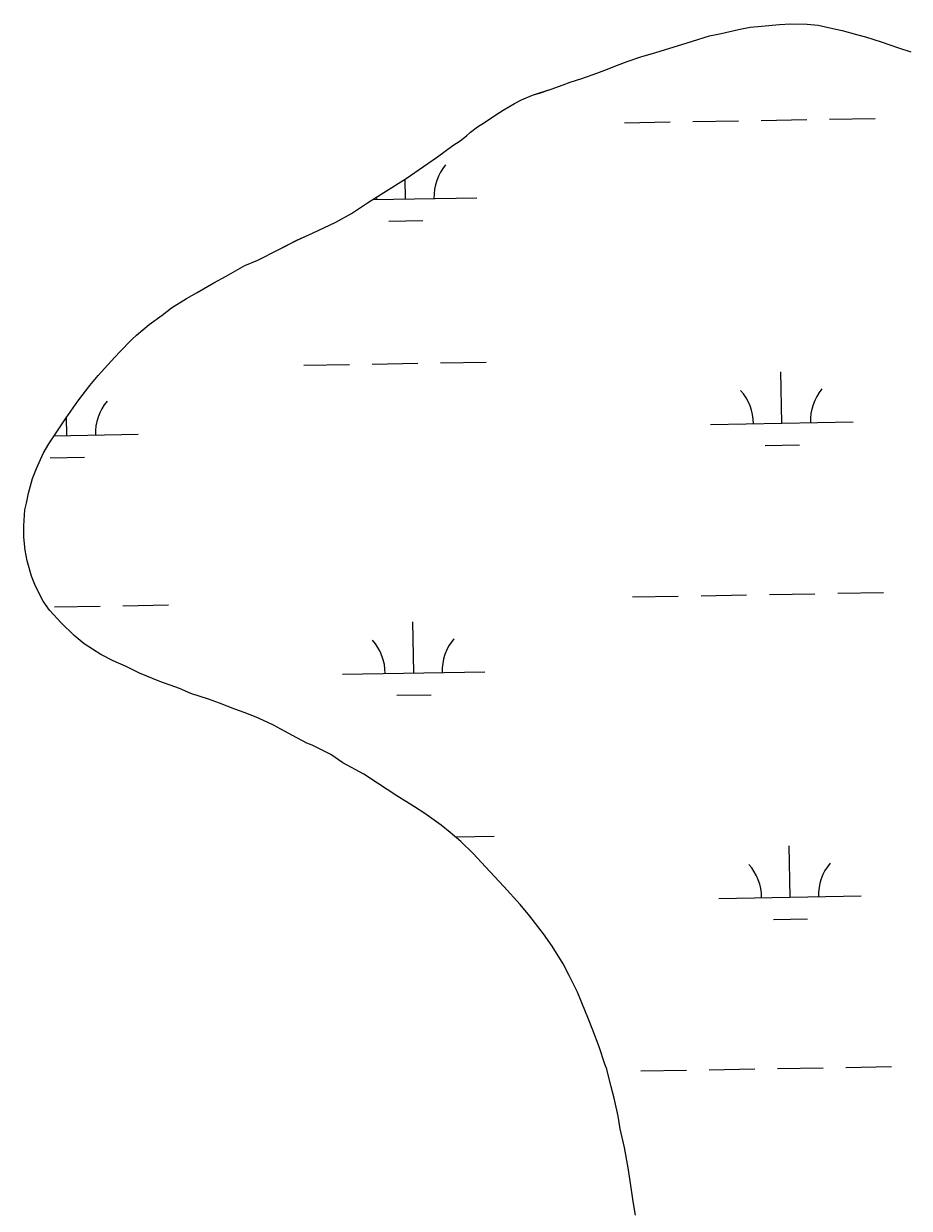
# Model space of a CAD drawing. Extents: x 3892998 to 3931244, y 278583 to 304547.
# Drawn here: x 3924403 to 3925025, y 298721 to 299552 of the extents above; entities that cross this region are included whole.
import ezdxf

# ---------------------------------------------------------------- set-up
doc = ezdxf.new("R2010")
doc.units = 0
doc.layers.add('V-TOPO-SHOR', color=7, linetype='Continuous')
doc.layers.add('V-WETL-SWMP', color=7, linetype='Continuous')

msp = doc.modelspace()

# ---------------------------------------------------------------- linework, layer by layer
at = {"layer": 'V-TOPO-SHOR'}
for points in [[(3924865.11, 299537.07), (3924872.58, 299539.47), (3924884.6, 299543.05), (3924892.7, 299544.79), (3924905.02, 299547.71), (3924913.11, 299549.13), (3924921.19, 299549.9), (3924933.79, 299551.21), (3924941.54, 299551.67), (3924953.14, 299551.39), (3924960.86, 299550.56), (3924971.12, 299548.38), (3924977.85, 299546.93), (3924987.78, 299544.11), (3924994.18, 299542.34), (3925005.06, 299538.86), (3925017.21, 299534.7), (3925025.85, 299531.91)], [(3924727.43, 298960.14), (3924718.63, 298969.38), (3924710.13, 298977.96), (3924702.55, 298984.27), (3924696.22, 298989.26), (3924693.05, 298991.59), (3924684.82, 298997.59), (3924677.52, 299002.28), (3924665.13, 299009.99), (3924651.48, 299018.7), (3924641.96, 299025.06), (3924627.33, 299033.15), (3924618.76, 299038.83), (3924605.7, 299045.59), (3924601.87, 299046.98), (3924592, 299052.37), (3924583.73, 299056.76), (3924578.64, 299059.46), (3924571.63, 299062.85), (3924566.53, 299065.23), (3924557.9, 299068.34), (3924551.51, 299070.75), (3924540.65, 299074.88), (3924532.98, 299077.65), (3924520.51, 299081.82), (3924512.53, 299085.23), (3924498.79, 299090.08), (3924484.42, 299095.9), (3924475.19, 299100.64), (3924465.93, 299104.73), (3924457.34, 299109.13), (3924445.59, 299116.5), (3924438.64, 299122.47), (3924429.5, 299131.4), (3924421.34, 299140.29), (3924416.97, 299146.53), (3924411.42, 299156.97), (3924408.7, 299164.13), (3924405.73, 299174.84), (3924404.3, 299182.29), (3924403.23, 299191.34), (3924403.42, 299199.4), (3924404.02, 299210.66), (3924405.09, 299215.15), (3924406.55, 299222.21), (3924409.37, 299232.46), (3924412.12, 299239.48), (3924416.89, 299250.01), (3924420.93, 299257), (3924427.95, 299267.47), (3924432.96, 299275.09), (3924441.31, 299286.81), (3924449.63, 299297.89), (3924455.6, 299304.84), (3924464.55, 299314.94), (3924470.5, 299321.24), (3924479.43, 299330.38), (3924482.4, 299333.21), (3924491.28, 299340.73), (3924500.46, 299347.28), (3924507.03, 299352.28), (3924517.51, 299358.79), (3924525.02, 299363.13), (3924536.79, 299369.94), (3924545.29, 299374.57), (3924558.36, 299381.99), (3924567.47, 299385.64), (3924581.5, 299392.71), (3924595.55, 299400.11), (3924605.97, 299404.7), (3924622.27, 299412.36), (3924633.38, 299418.54), (3924644.52, 299426.01), (3924655.98, 299433.15), (3924671.69, 299443.09), (3924680.87, 299449.31), (3924693.66, 299458.35), (3924704.48, 299466.15), (3924709.72, 299469.57), (3924713.99, 299473.01), (3924716.96, 299475.52), (3924721.88, 299479.27), (3924726.79, 299482.38), (3924734.66, 299487.67), (3924739.9, 299491.09), (3924747.75, 299495.73), (3924752.64, 299498.19), (3924760.46, 299501.55), (3924765.33, 299503.04), (3924773.45, 299505.75), (3924781.91, 299508.77), (3924786.79, 299510.59), (3924794.91, 299513.29), (3924805.63, 299516.9), (3924811.17, 299519.03), (3924819.96, 299522.68), (3924826.79, 299525.1), (3924836.54, 299528.41), (3924846.92, 299531.38), (3924853.74, 299533.48), (3924865.11, 299537.07)], [(3924832.76, 298715.83), (3924831.05, 298725.22), (3924828.83, 298739.78), (3924827.43, 298748.84), (3924824.88, 298763.09), (3924821.97, 298776.37), (3924820.57, 298785.11), (3924817.65, 298797.75), (3924815.59, 298805.86), (3924812.66, 298818.18), (3924811.14, 298821.77), (3924807.23, 298833.79), (3924802.68, 298845.5), (3924799.65, 298853.31), (3924795.08, 298864.7), (3924792.04, 298872.19), (3924786.2, 298883.93), (3924781.88, 298892.1), (3924774.12, 298904.54), (3924768.2, 298913.06), (3924758.51, 298925.54), (3924751.62, 298933.77), (3924740.31, 298946.29), (3924727.43, 298960.14)]]:
    msp.add_lwpolyline(points, dxfattribs=at)
at = {"layer": 'V-WETL-SWMP'}
for p, q in [((3924884.6, 299543.05), (3924892.7, 299544.79)), ((3924892.7, 299544.79), (3924905.02, 299547.71)), ((3924905.02, 299547.71), (3924913.11, 299549.13)), ((3924913.11, 299549.13), (3924921.19, 299549.9)), ((3924921.19, 299549.9), (3924933.79, 299551.21)), ((3924933.79, 299551.21), (3924941.54, 299551.67)), ((3924941.54, 299551.67), (3924953.14, 299551.39)), ((3924953.14, 299551.39), (3924960.85, 299550.56)), ((3924960.85, 299550.56), (3924971.12, 299548.38)), ((3924971.12, 299548.38), (3924977.85, 299546.93)), ((3924977.85, 299546.93), (3924987.78, 299544.11)), ((3924987.78, 299544.11), (3924994.18, 299542.34)), ((3924853.74, 299533.48), (3924865.11, 299537.07)), ((3924865.11, 299537.07), (3924872.58, 299539.47)), ((3924872.58, 299539.47), (3924884.6, 299543.05)), ((3924994.18, 299542.34), (3925005.06, 299538.86)), ((3925005.06, 299538.86), (3925017.21, 299534.7)), ((3924826.79, 299525.1), (3924836.54, 299528.41)), ((3924836.54, 299528.41), (3924846.92, 299531.38)), ((3924846.92, 299531.38), (3924853.74, 299533.48)), ((3925017.21, 299534.7), (3925025.85, 299531.91)), ((3924805.63, 299516.9), (3924811.17, 299519.03)), ((3924811.17, 299519.03), (3924819.96, 299522.68)), ((3924819.96, 299522.68), (3924826.79, 299525.1)), ((3924781.91, 299508.77), (3924786.79, 299510.59)), ((3924786.79, 299510.59), (3924794.91, 299513.29)), ((3924794.91, 299513.29), (3924805.63, 299516.9)), ((3924760.46, 299501.55), (3924765.33, 299503.05)), ((3924765.33, 299503.05), (3924773.45, 299505.75)), ((3924773.45, 299505.75), (3924781.91, 299508.77)), ((3924739.9, 299491.09), (3924747.75, 299495.73)), ((3924747.75, 299495.73), (3924752.64, 299498.19)), ((3924752.64, 299498.19), (3924760.46, 299501.55)), ((3924726.79, 299482.38), (3924734.66, 299487.67)), ((3924734.66, 299487.67), (3924739.9, 299491.09)), ((3924716.96, 299475.52), (3924721.88, 299479.27)), ((3924721.88, 299479.27), (3924726.79, 299482.38)), ((3924824.92, 299482.14), (3924856.92, 299482.7)), ((3924872.91, 299482.97), (3924904.91, 299483.53)), ((3924920.91, 299483.8), (3924952.9, 299484.36)), ((3924968.9, 299484.63), (3925000.9, 299485.19)), ((3924704.48, 299466.15), (3924709.72, 299469.57)), ((3924709.72, 299469.57), (3924713.99, 299473.01)), ((3924713.99, 299473.01), (3924716.96, 299475.52)), ((3924693.66, 299458.35), (3924704.48, 299466.15)), ((3924680.87, 299449.31), (3924693.66, 299458.35)), ((3924671.69, 299443.09), (3924680.87, 299449.31)), ((3924655.98, 299433.15), (3924671.69, 299443.09)), ((3924671.23, 299428.73), (3924670.99, 299442.64)), ((3924644.52, 299426.01), (3924655.98, 299433.15)), ((3924648.25, 299428.33), (3924721.22, 299429.6)), ((3924633.38, 299418.54), (3924644.52, 299426.01)), ((3924605.97, 299404.7), (3924622.27, 299412.36)), ((3924622.27, 299412.36), (3924633.38, 299418.54)), ((3924659.5, 299413.1), (3924683.5, 299413.51)), ((3924595.54, 299400.11), (3924605.97, 299404.7)), ((3924581.5, 299392.71), (3924595.54, 299400.11)), ((3924558.36, 299381.99), (3924567.47, 299385.64)), ((3924567.47, 299385.64), (3924581.5, 299392.71)), ((3924545.29, 299374.57), (3924558.36, 299381.99)), ((3924525.02, 299363.13), (3924536.79, 299369.94)), ((3924536.79, 299369.94), (3924545.29, 299374.57)), ((3924517.51, 299358.79), (3924525.02, 299363.13)), ((3924500.47, 299347.28), (3924507.03, 299352.28)), ((3924507.03, 299352.28), (3924517.51, 299358.79)), ((3924491.28, 299340.73), (3924500.47, 299347.28)), ((3924482.4, 299333.21), (3924491.28, 299340.73)), ((3924470.5, 299321.24), (3924479.43, 299330.38)), ((3924479.43, 299330.38), (3924482.4, 299333.21)), ((3924464.55, 299314.94), (3924470.5, 299321.24)), ((3924455.6, 299304.84), (3924464.55, 299314.94)), ((3924599.83, 299312.05), (3924631.83, 299312.6)), ((3924647.82, 299312.88), (3924679.82, 299313.43)), ((3924695.82, 299313.71), (3924727.81, 299314.26)), ((3924449.63, 299297.89), (3924455.6, 299304.84)), ((3924935.43, 299271.42), (3924934.81, 299307.41)), ((3924441.31, 299286.81), (3924449.63, 299297.89)), ((3924432.97, 299275.08), (3924441.31, 299286.81)), ((3924427.95, 299267.47), (3924432.97, 299275.08)), ((3924433.6, 299262.73), (3924433.37, 299275.66)), ((3924885.44, 299270.55), (3924985.42, 299272.29)), ((3924420.93, 299257), (3924427.95, 299267.47)), ((3924424.67, 299262.58), (3924483.59, 299263.6)), ((3924416.89, 299250), (3924420.93, 299257)), ((3924923.7, 299255.78), (3924947.69, 299256.2)), ((3924412.12, 299239.48), (3924416.89, 299250)), ((3924421.87, 299247.1), (3924445.86, 299247.51)), ((3924409.37, 299232.46), (3924412.12, 299239.48)), ((3924406.55, 299222.21), (3924409.37, 299232.46)), ((3924405.09, 299215.15), (3924406.55, 299222.21)), ((3924404.01, 299210.66), (3924405.09, 299215.15)), ((3924403.42, 299199.4), (3924404.01, 299210.66)), ((3924403.23, 299191.34), (3924403.42, 299199.4)), ((3924404.3, 299182.29), (3924403.23, 299191.34)), ((3924405.73, 299174.84), (3924404.3, 299182.29)), ((3924408.7, 299164.13), (3924405.73, 299174.84)), ((3924411.43, 299156.97), (3924408.7, 299164.13)), ((3924416.98, 299146.53), (3924411.43, 299156.97)), ((3924421.34, 299140.29), (3924416.98, 299146.53)), ((3924830.68, 299149.52), (3924862.67, 299150.07)), ((3924878.67, 299150.35), (3924910.67, 299150.9)), ((3924926.67, 299151.18), (3924958.66, 299151.73)), ((3924974.66, 299152.01), (3925006.65, 299152.56)), ((3924429.5, 299131.4), (3924421.34, 299140.29)), ((3924424.83, 299142.49), (3924456.83, 299143.05)), ((3924472.83, 299143.32), (3924504.82, 299143.88)), ((3924438.64, 299122.47), (3924429.5, 299131.4)), ((3924676.99, 299096.11), (3924676.37, 299132.1)), ((3924445.59, 299116.5), (3924438.64, 299122.47)), ((3924457.34, 299109.13), (3924445.59, 299116.5)), ((3924465.93, 299104.73), (3924457.34, 299109.13)), ((3924475.18, 299100.64), (3924465.93, 299104.73)), ((3924484.42, 299095.9), (3924475.18, 299100.64)), ((3924498.79, 299090.08), (3924484.42, 299095.9)), ((3924627, 299095.24), (3924726.98, 299096.97)), ((3924512.53, 299085.23), (3924498.79, 299090.08)), ((3924520.51, 299081.82), (3924512.53, 299085.23)), ((3924532.98, 299077.65), (3924520.51, 299081.82)), ((3924665.26, 299080.47), (3924689.25, 299080.89)), ((3924540.65, 299074.88), (3924532.98, 299077.65)), ((3924551.51, 299070.75), (3924540.65, 299074.88)), ((3924557.9, 299068.34), (3924551.51, 299070.75)), ((3924566.53, 299065.23), (3924557.9, 299068.34)), ((3924571.63, 299062.85), (3924566.53, 299065.23)), ((3924578.64, 299059.46), (3924571.63, 299062.85)), ((3924583.73, 299056.76), (3924578.64, 299059.46)), ((3924592, 299052.37), (3924583.73, 299056.76)), ((3924601.87, 299046.98), (3924592, 299052.37)), ((3924605.7, 299045.59), (3924601.87, 299046.98)), ((3924618.76, 299038.83), (3924605.7, 299045.59)), ((3924627.32, 299033.15), (3924618.76, 299038.83)), ((3924641.96, 299025.06), (3924627.32, 299033.15)), ((3924651.48, 299018.7), (3924641.96, 299025.06)), ((3924665.13, 299009.99), (3924651.48, 299018.7)), ((3924677.51, 299002.28), (3924665.13, 299009.99)), ((3924684.81, 298997.59), (3924677.51, 299002.28)), ((3924693.05, 298991.59), (3924684.81, 298997.59)), ((3924696.22, 298989.26), (3924693.05, 298991.59)), ((3924702.55, 298984.27), (3924696.22, 298989.26)), ((3924710.13, 298977.96), (3924702.55, 298984.27)), ((3924706.28, 298981.17), (3924733.57, 298981.64)), ((3924718.63, 298969.38), (3924710.13, 298977.96)), ((3924941.19, 298938.79), (3924940.56, 298974.79)), ((3924727.43, 298960.14), (3924718.63, 298969.38)), ((3924740.31, 298946.29), (3924727.43, 298960.14)), ((3924751.62, 298933.77), (3924740.31, 298946.29)), ((3924891.19, 298937.93), (3924991.18, 298939.66)), ((3924758.51, 298925.54), (3924751.62, 298933.77)), ((3924768.2, 298913.06), (3924758.51, 298925.54)), ((3924929.46, 298923.16), (3924953.45, 298923.57)), ((3924774.12, 298904.54), (3924768.2, 298913.06)), ((3924781.88, 298892.1), (3924774.12, 298904.54)), ((3924786.2, 298883.94), (3924781.88, 298892.1)), ((3924792.04, 298872.19), (3924786.2, 298883.94)), ((3924795.08, 298864.7), (3924792.04, 298872.19)), ((3924799.65, 298853.31), (3924795.08, 298864.7)), ((3924802.68, 298845.5), (3924799.65, 298853.31)), ((3924807.23, 298833.79), (3924802.68, 298845.5)), ((3924811.14, 298821.76), (3924807.23, 298833.79)), ((3924812.66, 298818.18), (3924811.14, 298821.76)), ((3924815.59, 298805.86), (3924812.66, 298818.18)), ((3924836.44, 298816.89), (3924868.43, 298817.45)), ((3924884.43, 298817.72), (3924916.43, 298818.28)), ((3924932.42, 298818.55), (3924964.42, 298819.11)), ((3924980.42, 298819.38), (3925012.41, 298819.94)), ((3924817.65, 298797.75), (3924815.59, 298805.86)), ((3924820.57, 298785.11), (3924817.65, 298797.75)), ((3924821.97, 298776.37), (3924820.57, 298785.11)), ((3924824.87, 298763.09), (3924821.97, 298776.37)), ((3924827.43, 298748.84), (3924824.87, 298763.09)), ((3924828.83, 298739.78), (3924827.43, 298748.84)), ((3924831.05, 298725.22), (3924828.83, 298739.78)), ((3924832.76, 298715.83), (3924831.05, 298725.22))]:
    msp.add_line(p, q, dxfattribs=at)
for centre, start, end in [((3924726.46, 299430.16), 140.21988, 181.76354), ((3924615.99, 299428.25), 0.21988, 3.1061), ((3924880.19, 299270.94), 0.21988, 41.76354), ((3924990.66, 299272.85), 140.21988, 181.76354), ((3924488.82, 299264.16), 140.21988, 181.76354), ((3924732.22, 299097.54), 140.21988, 181.76354), ((3924621.75, 299095.63), 0.21988, 41.76354), ((3924885.94, 298938.31), 0.21988, 41.76354), ((3924996.41, 298940.23), 140.21988, 181.76354)]:
    msp.add_arc(centre, 35.25, start, end, dxfattribs=at)

doc.saveas('drawing.dxf')
